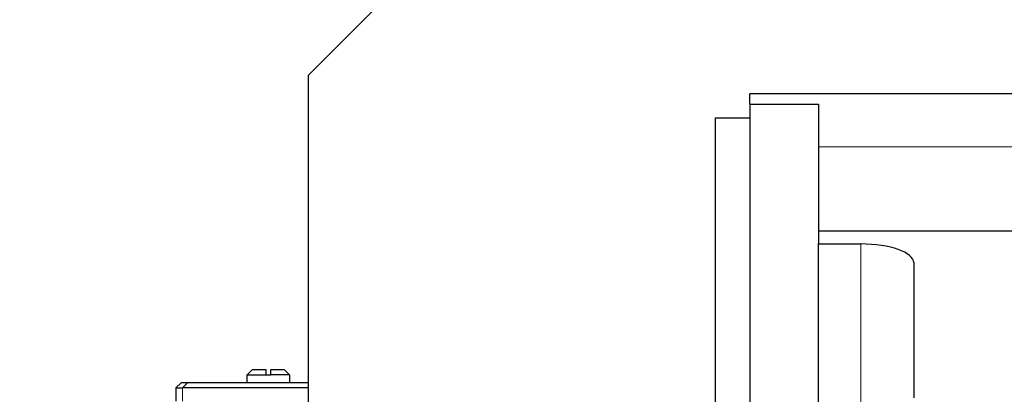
# Model space of a CAD drawing. Header units: inches. Extents: x 0 to 20790, y -12 to 14700.
# Tile 302 of 436: x 8942 to 9128, y 11295 to 11365. Entities that reach past the tile are written whole.
import ezdxf

# ---------------------------------------------------------------- set-up
doc = ezdxf.new("R2010")
doc.units = ezdxf.units.IN
doc.layers.add('1', color=7, linetype='Continuous', true_color=0xffffff)
doc.layers.add('254', color=7, linetype='Continuous', true_color=0xffffff)
doc.styles.add('latin_extended', font='simplex.shx')
doc.dimstyles.get("Standard").update_dxf_attribs({"dimtxt": 0.18, "dimasz": 0.18, "dimexe": 0.18, "dimexo": 0.0625, "dimgap": 0.09, "dimtad": 0, "dimtih": 1, "dimtoh": 1, "dimdec": 4, "dimzin": 0, "dimdsep": 46, "dimtxsty": 'Standard', "dimcen": 0.09, "dimadec": 0, "dimazin": 0, "dimtfac": 1, "dimtdec": 4, "dimtofl": 0, "dimtmove": 0, "dimatfit": 3, "dimfxl": 1, "dimtolj": 1, "dimtzin": 0, "dimarcsym": 0})

# ---------------------------------------------------------------- blocks, each defined once
blk = doc.blocks.new('_U3')
at = {"layer": '254', "color": 3, "linetype": 'Continuous', "lineweight": 13, "transparency": 16777216}
for p, q in [((8941.98, 11480.96), (8941.98, 12953.96)), ((11385.03, 10066.36), (11385.03, 12953.96)), ((9064.48, 12918.96), (11262.53, 12918.96))]:
    blk.add_line(p, q, dxfattribs=at)
at = {"layer": '254', "color": 3, "transparency": 16777216}
for points in [[(9064.48, 12939.38), (9064.48, 12898.55), (8941.98, 12918.96)], [(11262.53, 12898.55), (11262.53, 12939.38), (11385.03, 12918.96)]]:
    blk.add_solid(points, dxfattribs=at)
at = {"layer": 'Defpoints', "color": 0, "transparency": 16777216}
for p in [(11385.03, 12918.96), (8941.98, 11445.96), (11385.03, 10031.36)]:
    blk.add_point(p, dxfattribs=at)
at = {"layer": '254', "color": 2, "lineweight": 13, "transparency": 16777216, "insert": (9947.67, 13102.71), "char_height": 122.5, "attachment_point": 1, "style": 'latin_extended'}
blk.add_mtext('\\A1;2443', dxfattribs=at)

msp = doc.modelspace()

# ---------------------------------------------------------------- linework, layer by layer
at = {"layer": '1', "color": 2, "linetype": 'Continuous', "lineweight": 25}
for p, q in [((9026.478, 11384.964), (8996.478, 11354.964)), ((8996.478, 11354.964), (8996.478, 10414.964)), ((9079.978, 11349.523), (9079.978, 11351.478)), ((9401.981, 11351.478), (9079.978, 11351.478)), ((9079.978, 11349.523), (9079.978, 10542.663)), ((9079.978, 11349.523), (9092.978, 11349.523)), ((9092.978, 11349.523), (9092.978, 11341.478)), ((9073.478, 10384.964), (9073.478, 11346.964)), ((9073.478, 11346.964), (9079.983, 11346.964)), ((9092.978, 11341.478), (9092.978, 11325.588)), ((9798.987, 11325.588), (9092.978, 11325.588)), ((9092.978, 11325.588), (9092.978, 11323.141)), ((9092.978, 10569.046), (9092.978, 11323.141)), ((9092.978, 11323.141), (9100.982, 11323.141)), ((9110.975, 11319.616), (9110.975, 11294.081)), ((8985.978, 11299.463), (8984.978, 11298.463)), ((8984.978, 11298.463), (8988.478, 11298.463)), ((8984.978, 11296.963), (8984.978, 11298.463)), ((8992.978, 11298.463), (8989.478, 11298.463)), ((8991.978, 11299.463), (8992.978, 11298.463)), ((8992.978, 11298.463), (8992.978, 11296.963)), ((8972.478, 11296.963), (8971.478, 11295.963)), ((8971.478, 11295.963), (8971.478, 11293.463)), ((8971.478, 11295.963), (8972.743, 11295.963)), ((8973.671, 11296.963), (8972.478, 11296.963)), ((8996.478, 11295.963), (8972.743, 11295.963)), ((8996.478, 11296.963), (8973.671, 11296.963))]:
    msp.add_line(p, q, dxfattribs=at)
at = {"layer": '1', "color": 110, "linetype": 'Continuous', "lineweight": 13}
for p, q in [((9798.987, 11341.478), (9092.978, 11341.478)), ((9100.982, 10569.046), (9100.982, 11323.141)), ((8973.671, 11296.963), (8972.743, 11295.963)), ((8972.743, 11295.963), (8972.743, 11293.463))]:
    msp.add_line(p, q, dxfattribs=at)
at = {"layer": '1', "color": 2, "linetype": 'Continuous', "lineweight": 25}
msp.add_ellipse((9100.982, 11319.616), major_axis=(9.994, 0), ratio=0.3527012, start_param=0, end_param=1.5707963, dxfattribs=at)
for points, degree in [([(8985.978, 11299.463), (8985.979, 11299.463), (8985.981, 11299.463)], 2), ([(8988.478, 11299.463), (8988.478, 11298.463)], 1), ([(8988.478, 11298.463), (8988.644, 11298.463), (8988.811, 11298.463), (8988.979, 11298.463)], 3), ([(8988.979, 11298.463), (8989.146, 11298.463), (8989.313, 11298.463), (8989.478, 11298.463)], 3), ([(8989.478, 11298.463), (8989.478, 11299.463)], 1), ([(8991.975, 11299.463), (8991.978, 11299.463), (8991.978, 11299.463)], 2)]:
    msp.add_open_spline(points, degree=degree, dxfattribs=at)
for points, knots in [([(8985.981, 11299.463), (8986.03, 11299.463), (8987.068, 11299.463), (8987.983, 11299.463), (8988.478, 11299.463)], [0, 0, 0, 0.5, 0.75, 1, 1, 1]), ([(8989.478, 11299.463), (8989.973, 11299.463), (8990.888, 11299.463), (8991.927, 11299.463), (8991.975, 11299.463)], [0, 0, 0, 0.25, 0.5, 1, 1, 1])]:
    msp.add_open_spline(points, degree=2, knots=knots, dxfattribs=at)

# ---------------------------------------------------------------- dimensions: what is measured, and where the dimension line sits
at = {"layer": '254', "color": 2, "linetype": 'Continuous', "lineweight": 13}
dim = msp.add_linear_dim(base=(11385.031, 12918.963), p1=(8941.978, 11445.963), p2=(11385.031, 10031.356), dimstyle='Standard', override={"dimscale": 35, "dimtxt": 3.5, "dimasz": 3.5, "dimexe": 1, "dimexo": 1, "dimgap": 1.75, "dimtad": 1, "dimtih": 1, "dimtoh": 0, "dimdec": 0, "dimlfac": 1, "dimzin": 8, "dimdsep": 46, "dimlunit": 2, "dimtxsty": 'latin_extended', "dimsah": 1, "dimse1": 0, "dimse2": 0, "dimsd1": 0, "dimsd2": 0, "dimclrd": 3, "dimclre": 3, "dimclrt": 2, "dimtol": 0, "dimtm": -0.1, "dimtfac": 0.714286, "dimtdec": 3, "dimtofl": 1, "dimtmove": 0, "dimtzin": 8, "dimlwd": 13, "dimlwe": 13}, dxfattribs=at)
dim.commit()
dim.dimension.update_dxf_attribs({"geometry": '_U3', "text_midpoint": (10163.505, 12918.963), "dimtype": 160})

doc.saveas('drawing.dxf')
